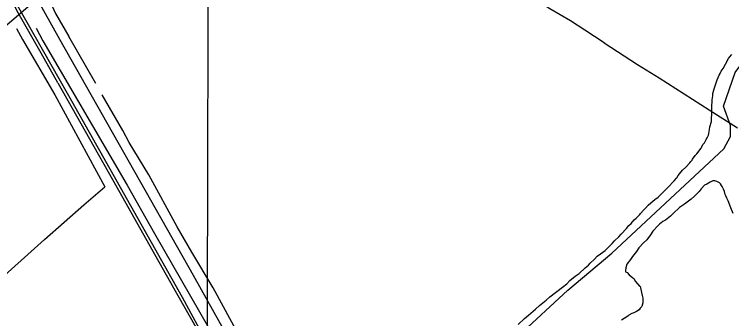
# Model space of a CAD drawing. Extents: x 3161514 to 3199414, y 831166 to 856601.
# Drawn here: x 3180629 to 3183589, y 845292 to 846548 of the extents above; entities that cross this region are included whole.
import ezdxf

# ---------------------------------------------------------------- set-up
doc = ezdxf.new("R2010")
doc.units = 0
for name, color, linetype in [('V-GRID-MAJR', 7, 'Continuous'), ('V-RAIL-TRAK', 7, 'Continuous'), ('V-ROAD-CNTR', 7, 'Continuous'), ('V-SITE-VEGE', 7, 'Continuous'), ('V-TOPO-SHOR', 7, 'Continuous')]:
    doc.layers.add(name, color=color, linetype=linetype)

msp = doc.modelspace()

# ---------------------------------------------------------------- linework, layer by layer
at = {"layer": 'V-GRID-MAJR'}
msp.add_spline([(3181402.4, 836589.5), (3181419.2, 842648.4), (3181435.9, 848710.8), (3181452.7, 854773.2), (3181452.7, 854776.7)], degree=3, dxfattribs=at)
at = {"layer": 'V-RAIL-TRAK'}
for points in [[(3180808.7, 846265.6), (3180739.9, 846387.1), (3180645.1, 846554.7), (3180619.5, 846601.3), (3180500.5, 846812.3), (3180386.1, 847014.3), (3180283.9, 847198), (3180171.6, 847395.9), (3180037.2, 847635.1), (3179907.6, 847864.5), (3179794.7, 848064.8), (3179765, 848116.8)], [(3180808.7, 846265.6), (3180921.2, 846065.7), (3181051.5, 845834.5), (3181182.4, 845602.6), (3181298.1, 845396.9), (3181382.8, 845246.9), (3181460, 845109.8), (3181608.7, 844845.1), (3181772, 844555.9), (3181938.1, 844261.9), (3182098, 843978.3), (3182283.2, 843648.3), (3182416.6, 843413.2), (3182429.8, 843389.6)]]:
    msp.add_lwpolyline(points, dxfattribs=at)
at = {"layer": 'V-ROAD-CNTR'}
for points in [[(3176113.1, 854794), (3176223.6, 854594.2), (3176701.4, 853750.7), (3177143.6, 852967.7), (3177688.4, 852004.2), (3178067, 851325.8), (3178604, 850374.6), (3178992.2, 849687.5), (3179538.6, 848724.8), (3179946.2, 848000.9), (3180424.9, 847143.9), (3180815.4, 846445.1), (3181367.5, 845470.9)], [(3176082.6, 854665.9), (3176267.3, 854340.9), (3176547.5, 853846.5), (3176830, 853348), (3177122.2, 852831.6), (3177540.4, 852086.9), (3177896.6, 851451.3), (3178089, 851112.6), (3178439.3, 850488.8), (3178766, 849911.1), (3179200, 849142.2), (3179692.7, 848269.2), (3179881.1, 847935.3), (3180257.6, 847259.5), (3180606, 846647.7), (3180852.5, 846213.2), (3181321, 845381)], [(3180722, 846612.3), (3180724.4, 846612.7), (3179996.4, 845989.3), (3178894.1, 845010.6)], [(3181367.5, 845470.9), (3181582.7, 845085.2), (3181753.5, 844776), (3181904.3, 844497.6), (3182134.7, 844098.3), (3182267.9, 843856.9), (3182465.1, 843519.1), (3182588.4, 843297), (3182753.6, 842999.4)], [(3181321.6, 845380.8), (3181534.1, 844989.8), (3181799.8, 844524.4), (3182069.3, 844040.9), (3182292.1, 843643.9), (3182510, 843255.2), (3182750, 842829.8)]]:
    msp.add_lwpolyline(points, dxfattribs=at)
at = {"layer": 'V-SITE-VEGE'}
for points in [[(3183427.6, 845950.5), (3183438.9, 845964.7), (3183445, 845972.2), (3183451.1, 845978.8), (3183453.2, 845982.6), (3183458.3, 845988.2), (3183463.4, 845995.8), (3183466.5, 846000.5), (3183470.8, 846010.1), (3183476.9, 846017.6), (3183484.2, 846031), (3183488.4, 846037.6), (3183493.7, 846049.1), (3183495, 846056.8), (3183498.5, 846072.2), (3183499.9, 846083.8), (3183506.6, 846105.9), (3183508.2, 846148.6), (3183507.8, 846163.2), (3183509.1, 846195.3), (3183511.7, 846211.7), (3183512.1, 846221.4), (3183517.7, 846240.6), (3183522.2, 846257), (3183529.8, 846278.1), (3183538.3, 846297.2), (3183541.5, 846303.9), (3183545.8, 846313.4), (3183554, 846323.8), (3183563.5, 846342.9), (3183577, 846365.7), (3183580.1, 846371.4), (3183590.2, 846381.7)], [(3182707.8, 845267.8), (3182734, 845292), (3182751.1, 845305.9), (3182779.3, 845331.1), (3182796.4, 845346), (3182823.5, 845368.3), (3182838.6, 845381.3), (3182891.7, 845422), (3182908.8, 845435.9), (3182921, 845449.1), (3182944, 845466.6), (3182960.1, 845478.7), (3182984.3, 845501.1), (3182998.3, 845512.2), (3183005.4, 845520.6), (3183023.6, 845537.4), (3183034.8, 845549.6), (3183047.8, 845558.9), (3183066.8, 845572.7), (3183077.9, 845584.9), (3183096.1, 845601.7), (3183106.3, 845613), (3183123.4, 845629.8), (3183133.6, 845640.1), (3183154.9, 845664.6), (3183165.1, 845676.8), (3183174.2, 845684.2), (3183186.4, 845699.3), (3183195.5, 845706.7), (3183209.7, 845721.7), (3183213.7, 845725.5), (3183226.9, 845740.5), (3183234, 845748), (3183245.2, 845760.2), (3183255.3, 845769.6), (3183272.4, 845783.5), (3183286.4, 845793.6), (3183301.5, 845808.6), (3183309.6, 845817), (3183322.8, 845830.1), (3183332.9, 845839.5), (3183345.1, 845853.6), (3183352.2, 845860.1), (3183361.3, 845871.4), (3183362.4, 845873.3), (3183368.6, 845882.8), (3183374.7, 845889.4), (3183386.9, 845904.5), (3183400.1, 845917.6), (3183417.3, 845934.4), (3183421.4, 845941), (3183426.5, 845946.7), (3183427.6, 845950.5)], [(3183595.8, 845726.2), (3183586.1, 845749.9), (3183574.6, 845778.5), (3183569.1, 845789.4), (3183565.6, 845799.3), (3183562.9, 845804.3), (3183559.5, 845817), (3183556, 845825.9), (3183550.6, 845836.8), (3183546.8, 845840.9), (3183543.2, 845847.8), (3183538.6, 845852.9), (3183528.1, 845858.1), (3183520.4, 845861.3), (3183511.6, 845860.7), (3183500.7, 845855.3), (3183486.8, 845847.1), (3183477.9, 845842.6), (3183463.7, 845827.6), (3183455.5, 845816.2), (3183436.2, 845797.5), (3183422.2, 845785.4), (3183394.1, 845764.2), (3183374.1, 845750.4), (3183347.9, 845726.1), (3183336.8, 845714.9), (3183315.7, 845699.1)], [(3183315.7, 845699.1), (3183305.8, 845692.7), (3183291.7, 845681.6), (3183284.7, 845675.1), (3183264.3, 845652.5), (3183254.1, 845638.3), (3183238.7, 845617.6), (3183225.5, 845604.5), (3183206.2, 845583.8), (3183196.9, 845568.6), (3183180.6, 845548.8), (3183172.3, 845536.5), (3183157, 845516.7), (3183152.5, 845501.3), (3183151.1, 845491.6), (3183151.8, 845484.8), (3183157.6, 845482.6), (3183166.9, 845472.6), (3183181, 845460.3), (3183185.8, 845458.2), (3183193.1, 845445.3), (3183208.9, 845426.2), (3183211.7, 845424.1), (3183212.5, 845419.3), (3183220, 845387.8), (3183222.5, 845377.1), (3183223, 845365.4), (3183222.7, 845357.6), (3183218.2, 845342.2), (3183212.1, 845334.7), (3183208, 845329), (3183196.1, 845321.7), (3183185.1, 845316.3), (3183177.2, 845312.7), (3183165.3, 845306.4), (3183160.3, 845301.7), (3183146.3, 845292.5), (3183134.4, 845286.2)]]:
    msp.add_lwpolyline(points, dxfattribs=at)
at = {"layer": 'V-TOPO-SHOR'}
for p, q in [((3180637.6, 846489.3), (3180662.9, 846444.1)), ((3180719.4, 846491.3), (3180747.1, 846439.2)), ((3180965.2, 846262.9), (3180853.9, 846456.2))]:
    msp.add_line(p, q, dxfattribs=at)
for points in [[(3183063.4, 846430.2), (3182983.8, 846482.4), (3182924.5, 846520.9), (3182838.9, 846570.4), (3182773.3, 846614.1), (3182669.8, 846682.3), (3182578.1, 846737.9), (3182501.9, 846786.6), (3182459.4, 846818), (3182373.9, 846869.2), (3182246.3, 846952.6), (3182173.4, 846998.5), (3182081.7, 847053.6), (3182036.2, 847083.9), (3181936, 847145.5), (3181821.9, 847221), (3181725.1, 847281.1), (3181648.5, 847335.5), (3181605.6, 847370.4)], [(3181062, 846922.8), (3180975.2, 846840.3), (3180887.5, 846759.7), (3180833.2, 846711.9), (3180806.9, 846683.1), (3180793.4, 846662.9), (3180787.4, 846640.1), (3180784.1, 846602.7), (3180785, 846582.2), (3180799.4, 846551.5), (3180853.9, 846456.2)], [(3181970.8, 844528.4), (3182391.3, 844920.1), (3182508.6, 845035.2), (3182913.6, 845409.2), (3183095.1, 845561.9), (3183557.6, 845993.5), (3183584.2, 846044.4), (3183584.2, 846088.7), (3183555.4, 846168.3), (3183604.1, 846307.8), (3183646.2, 846365.3), (3183699.3, 846405.1), (3183781.2, 846478.2), (3183810, 846518), (3183883, 846692.9), (3183889.6, 846763.7), (3183922.8, 846867.7), (3183940.5, 846894.3), (3183951.6, 846900.9), (3183973.7, 846912), (3183993.3, 846906)], [(3180662.9, 846444.1), (3180795.6, 846215.3), (3181002.9, 845836)], [(3180747.1, 846439.2), (3181094.5, 845843.4), (3181206.9, 845643.1), (3181430.8, 845255.8), (3181608.4, 844935.6), (3181889.3, 844435.7), (3181966, 844300.5), (3182082.8, 844090.3), (3182353.2, 843625.3), (3182450.6, 843444.1)], [(3183063.4, 846430.2), (3183200.3, 846340.5), (3183289.6, 846286), (3183496.5, 846153.2), (3183613.6, 846079.9)], [(3182381.5, 843722.4), (3182158.4, 844150.9), (3181974.4, 844485.4), (3181851.2, 844710.1), (3181754.8, 844869.5), (3181561.4, 845213.7), (3181449.6, 845419.6), (3181361.3, 845566.2), (3181301.4, 845671.3), (3181184.1, 845886), (3181103.2, 846018.7), (3181077, 846068), (3180991, 846215.3)], [(3177948.8, 843110.9), (3178058.5, 843210), (3178397.7, 843511.8), (3178548.7, 843645.3), (3178737.3, 843812.8), (3178974.4, 844027.5), (3179099.8, 844138.3), (3179250.2, 844269.5), (3179424.7, 844429.7), (3179565, 844556.5), (3179735.1, 844707.3), (3179915.1, 844867.9), (3180143.4, 845071.9), (3180334.4, 845243.7), (3180532.8, 845422.1), (3180753.2, 845618.1), (3180915.9, 845762.3), (3181002.9, 845836)]]:
    msp.add_lwpolyline(points, dxfattribs=at)

doc.saveas('drawing.dxf')
